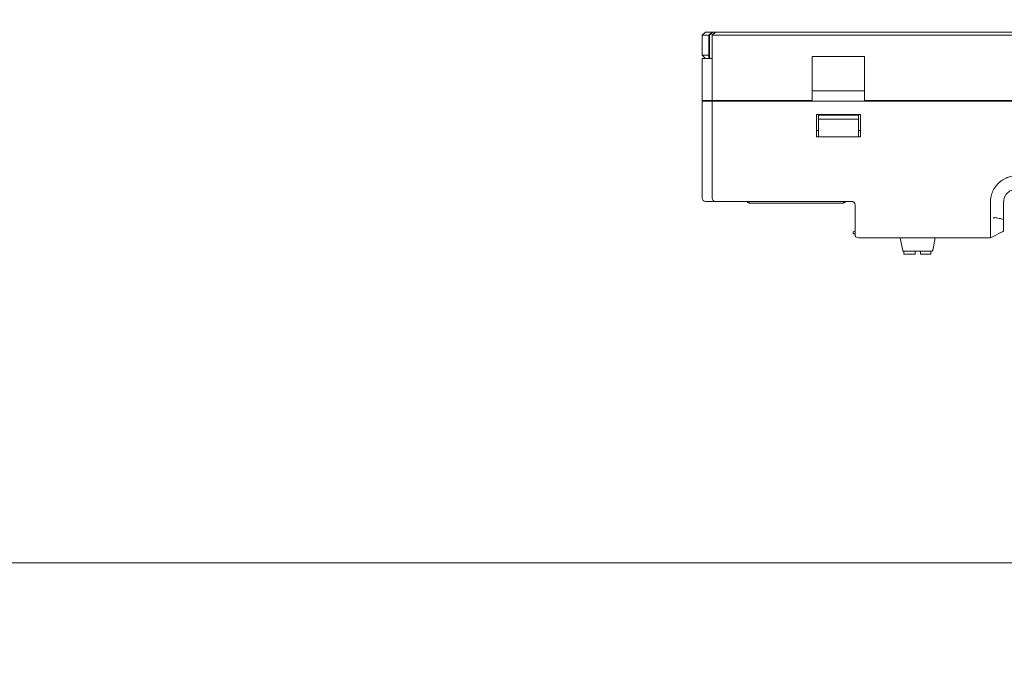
# Model space of a CAD drawing. Header units: millimetres. Extents: x -1114 to 1396, y -630 to 631.
# Tile 379 of 656: x -213 to -65, y 316 to 411. Entities that reach past the tile are written whole.
import ezdxf

# ---------------------------------------------------------------- set-up
doc = ezdxf.new("R2010")
doc.units = ezdxf.units.MM
doc.header["$MEASUREMENT"] = 0

msp = doc.modelspace()

# ---------------------------------------------------------------- linework, layer by layer
at = {"lineweight": 18}
for points, knots in [([(1038.9843, -629.7647), (1038.9843, -629.7647), (-1111.4882, -629.7647), (-1111.4882, -629.7647), (-1111.4882, -629.7647), (-1111.4882, -629.7647), (-1111.4882, 630.7883), (-1111.4882, 630.7883), (-1111.4882, 630.7883), (-1111.4882, 630.7883), (1038.9843, 630.7883), (1038.9843, 630.7883)], [0, 0, 0, 0, 0.33333333, 0.33333333, 0.33333333, 0.33333333, 0.66666667, 0.66666667, 0.66666667, 0.66666667, 1, 1, 1, 1]), ([(-108.9524, 409.0708), (-109.0006, 409.0307), (-109.0482, 408.9899), (-109.0954, 408.9488), (-109.0954, 408.9488), (-109.1427, 408.9077), (-109.1896, 408.8662), (-109.2362, 408.8244), (-109.2362, 408.8244), (-109.3295, 408.7408), (-109.4218, 408.6561), (-109.5135, 408.5708)], [0, 0, 0, 0, 0.33333333, 0.33333333, 0.33333333, 0.33333333, 0.66666667, 0.66666667, 0.66666667, 0.66666667, 1, 1, 1, 1]), ([(-67.178, 384.1735), (-67.1519, 384.3106), (-67.1187, 384.445), (-67.0788, 384.5769), (-67.0788, 384.5769), (-67.0389, 384.7088), (-66.9923, 384.8382), (-66.9392, 384.9651), (-66.9392, 384.9651), (-66.886, 385.092), (-66.8262, 385.2165), (-66.7597, 385.3384), (-66.7597, 385.3384), (-66.7264, 385.3994), (-66.6913, 385.4598), (-66.6549, 385.519), (-66.6549, 385.519), (-66.6185, 385.5781), (-66.5808, 385.6361), (-66.5416, 385.693), (-66.5416, 385.693), (-66.3849, 385.9204), (-66.2062, 386.1294), (-66.0054, 386.32), (-66.0054, 386.32), (-65.9552, 386.3676), (-65.9036, 386.4141), (-65.8506, 386.4594), (-65.8506, 386.4594), (-65.7976, 386.5048), (-65.7436, 386.5485), (-65.6887, 386.5907), (-65.6887, 386.5907), (-65.579, 386.6752), (-65.4655, 386.7534), (-65.3485, 386.8257), (-65.3485, 386.8257), (-65.2314, 386.8979), (-65.1108, 386.9641), (-64.9864, 387.0242), (-64.9864, 387.0242), (-64.9242, 387.0542), (-64.8611, 387.0826), (-64.7971, 387.1095), (-64.7971, 387.1095), (-64.733, 387.1364), (-64.6678, 387.1617), (-64.6024, 387.1851), (-64.6024, 387.1851), (-64.4716, 387.232), (-64.3394, 387.2718), (-64.2057, 387.3047), (-64.2057, 387.3047), (-64.0721, 387.3376), (-63.937, 387.3637), (-63.8006, 387.383), (-63.8006, 387.383), (-63.7665, 387.3878), (-63.7323, 387.3923), (-63.698, 387.3961), (-63.698, 387.3961), (-63.6637, 387.4), (-63.6293, 387.4033), (-63.5948, 387.4061), (-63.5948, 387.4061), (-63.5257, 387.4117), (-63.4562, 387.4151), (-63.3865, 387.4174), (-63.3865, 387.4174), (-63.3168, 387.4196), (-63.247, 387.4206), (-63.1773, 387.4212), (-63.1773, 387.4212), (-63.1076, 387.4217), (-63.0378, 387.4219), (-62.9681, 387.4217), (-62.9681, 387.4217), (-62.8984, 387.4216), (-62.8286, 387.4213), (-62.7589, 387.421), (-62.7589, 387.421), (-62.6891, 387.4207), (-62.6194, 387.4204), (-62.5497, 387.4203), (-62.5497, 387.4203), (-62.4102, 387.4201), (-62.2707, 387.4201), (-62.1312, 387.4201), (-62.1312, 387.4201), (-59.8996, 387.4202), (-57.668, 387.4203), (-55.4363, 387.4204), (-55.4363, 387.4204), (-50.9731, 387.4205), (-46.5098, 387.4206), (-42.0466, 387.4206)], [0, 0, 0, 0, 0.04166667, 0.04166667, 0.04166667, 0.04166667, 0.08333333, 0.08333333, 0.08333333, 0.08333333, 0.125, 0.125, 0.125, 0.125, 0.16666667, 0.16666667, 0.16666667, 0.16666667, 0.20833333, 0.20833333, 0.20833333, 0.20833333, 0.25, 0.25, 0.25, 0.25, 0.29166667, 0.29166667, 0.29166667, 0.29166667, 0.33333333, 0.33333333, 0.33333333, 0.33333333, 0.375, 0.375, 0.375, 0.375, 0.41666667, 0.41666667, 0.41666667, 0.41666667, 0.45833333, 0.45833333, 0.45833333, 0.45833333, 0.5, 0.5, 0.5, 0.5, 0.54166667, 0.54166667, 0.54166667, 0.54166667, 0.58333333, 0.58333333, 0.58333333, 0.58333333, 0.625, 0.625, 0.625, 0.625, 0.66666667, 0.66666667, 0.66666667, 0.66666667, 0.70833333, 0.70833333, 0.70833333, 0.70833333, 0.75, 0.75, 0.75, 0.75, 0.79166667, 0.79166667, 0.79166667, 0.79166667, 0.83333333, 0.83333333, 0.83333333, 0.83333333, 0.875, 0.875, 0.875, 0.875, 0.91666667, 0.91666667, 0.91666667, 0.91666667, 0.95833333, 0.95833333, 0.95833333, 0.95833333, 1, 1, 1, 1]), ([(-65.2494, 383.4208), (-65.2489, 383.452), (-65.2485, 383.4832), (-65.2472, 383.5144), (-65.2472, 383.5144), (-65.2457, 383.5487), (-65.2431, 383.583), (-65.2397, 383.6172), (-65.2397, 383.6172), (-65.2332, 383.682), (-65.2237, 383.7465), (-65.211, 383.8104), (-65.211, 383.8104), (-65.1856, 383.9389), (-65.1472, 384.0651), (-65.0971, 384.1861), (-65.0971, 384.1861), (-65.0721, 384.2464), (-65.0442, 384.3055), (-65.0135, 384.363), (-65.0135, 384.363), (-64.9828, 384.4205), (-64.9493, 384.4764), (-64.9131, 384.5307), (-64.9131, 384.5307), (-64.8404, 384.6397), (-64.7568, 384.7417), (-64.6641, 384.8345), (-64.6641, 384.8345), (-64.5718, 384.9268), (-64.4706, 385.01), (-64.3621, 385.0826), (-64.3621, 385.0826), (-64.2533, 385.1555), (-64.1372, 385.2177), (-64.0164, 385.2678), (-64.0164, 385.2678), (-63.9608, 385.2909), (-63.9042, 385.3115), (-63.8468, 385.3294), (-63.8468, 385.3294), (-63.7793, 385.3506), (-63.7106, 385.3681), (-63.6412, 385.382), (-63.6412, 385.382), (-63.5453, 385.4012), (-63.448, 385.4135), (-63.3504, 385.418), (-63.3504, 385.418), (-63.3167, 385.4195), (-63.283, 385.4202), (-63.2494, 385.4208)], [0, 0, 0, 0, 0.07692308, 0.07692308, 0.07692308, 0.07692308, 0.15384615, 0.15384615, 0.15384615, 0.15384615, 0.23076923, 0.23076923, 0.23076923, 0.23076923, 0.30769231, 0.30769231, 0.30769231, 0.30769231, 0.38461538, 0.38461538, 0.38461538, 0.38461538, 0.46153846, 0.46153846, 0.46153846, 0.46153846, 0.53846154, 0.53846154, 0.53846154, 0.53846154, 0.61538462, 0.61538462, 0.61538462, 0.61538462, 0.69230769, 0.69230769, 0.69230769, 0.69230769, 0.76923077, 0.76923077, 0.76923077, 0.76923077, 0.84615385, 0.84615385, 0.84615385, 0.84615385, 0.92307692, 0.92307692, 0.92307692, 0.92307692, 1, 1, 1, 1]), ([(-110.6191, 384.0708), (-110.6191, 383.9399), (-110.5652, 383.8098), (-110.4727, 383.7172), (-110.4727, 383.7172), (-110.3801, 383.6247), (-110.25, 383.5708), (-110.1191, 383.5708)], [0, 0, 0, 0, 0.5, 0.5, 0.5, 0.5, 1, 1, 1, 1]), ([(-109.1191, 384.0708), (-109.1191, 383.9382), (-109.0664, 383.811), (-108.9727, 383.7172), (-108.9727, 383.7172), (-108.8789, 383.6234), (-108.7517, 383.5708), (-108.6191, 383.5708)], [0, 0, 0, 0, 0.5, 0.5, 0.5, 0.5, 1, 1, 1, 1]), ([(-67.2448, 382.1582), (-67.2377, 382.495), (-67.2527, 382.8318), (-67.2536, 383.1687), (-67.2536, 383.1687), (-67.2541, 383.3371), (-67.251, 383.5054), (-67.2399, 383.6729), (-67.2399, 383.6729), (-67.2288, 383.8405), (-67.2097, 384.0075), (-67.178, 384.1735)], [0, 0, 0, 0, 0.33333333, 0.33333333, 0.33333333, 0.33333333, 0.66666667, 0.66666667, 0.66666667, 0.66666667, 1, 1, 1, 1]), ([(-103.8033, 383.4243), (-103.8367, 383.4577), (-103.8633, 383.4976), (-103.8814, 383.5411), (-103.8814, 383.5411), (-103.8854, 383.5508), (-103.889, 383.5607), (-103.8921, 383.5707)], [0, 0, 0, 0, 0.5, 0.5, 0.5, 0.5, 1, 1, 1, 1]), ([(-89.0254, 383.5707), (-89.0286, 383.5607), (-89.0321, 383.5508), (-89.0362, 383.5411), (-89.0362, 383.5411), (-89.0542, 383.4976), (-89.0809, 383.4577), (-89.1142, 383.4243)], [0, 0, 0, 0, 0.5, 0.5, 0.5, 0.5, 1, 1, 1, 1]), ([(-87.6191, 383.0708), (-87.6191, 383.2034), (-87.6718, 383.3306), (-87.7656, 383.4243), (-87.7656, 383.4243), (-87.8593, 383.5181), (-87.9865, 383.5708), (-88.1191, 383.5708)], [0, 0, 0, 0, 0.5, 0.5, 0.5, 0.5, 1, 1, 1, 1]), ([(-87.6191, 383.0708), (-87.6191, 383.2034), (-87.6718, 383.3306), (-87.7656, 383.4243), (-87.7656, 383.4243), (-87.8593, 383.5181), (-87.9865, 383.5708), (-88.1191, 383.5708)], [0, 0, 0, 0, 0.5, 0.5, 0.5, 0.5, 1, 1, 1, 1]), ([(-65.2494, 382.8033), (-65.2494, 382.9062), (-65.2494, 383.0091), (-65.2494, 383.112), (-65.2494, 383.112), (-65.2494, 383.2149), (-65.2494, 383.3179), (-65.2494, 383.4208)], [0, 0, 0, 0, 0.5, 0.5, 0.5, 0.5, 1, 1, 1, 1]), ([(-65.2494, 381.3735), (-65.2494, 381.6118), (-65.2494, 381.8501), (-65.2494, 382.0884), (-65.2494, 382.0884), (-65.2494, 382.3267), (-65.2494, 382.565), (-65.2494, 382.8033)], [0, 0, 0, 0, 0.5, 0.5, 0.5, 0.5, 1, 1, 1, 1]), ([(-67.2454, 381.0708), (-67.2495, 380.9041), (-67.2502, 380.7397), (-67.2497, 380.5776), (-67.2497, 380.5776), (-67.2495, 380.4965), (-67.249, 380.416), (-67.2486, 380.3361), (-67.2486, 380.3361), (-67.2482, 380.2562), (-67.2479, 380.1768), (-67.2479, 380.0981), (-67.2479, 380.0981), (-67.2478, 380.0587), (-67.2479, 380.0196), (-67.2479, 379.981), (-67.2479, 379.981), (-67.248, 379.9423), (-67.2481, 379.9041), (-67.2482, 379.8663), (-67.2482, 379.8663), (-67.2485, 379.7908), (-67.2487, 379.7168), (-67.249, 379.6445), (-67.249, 379.6445), (-67.2495, 379.4999), (-67.2499, 379.3618), (-67.2498, 379.2304), (-67.2498, 379.2304), (-67.2498, 379.214), (-67.2498, 379.1977), (-67.2498, 379.1815), (-67.2498, 379.1815), (-67.2498, 379.1654), (-67.2497, 379.1494), (-67.2497, 379.1335), (-67.2497, 379.1335), (-67.2497, 379.1018), (-67.2496, 379.0708), (-67.2495, 379.0404), (-67.2495, 379.0404), (-67.2493, 378.9796), (-67.249, 378.9214), (-67.2488, 378.8657), (-67.2488, 378.8657), (-67.2483, 378.7542), (-67.2479, 378.6528), (-67.2484, 378.5617), (-67.2484, 378.5617), (-67.2485, 378.5389), (-67.2487, 378.5168), (-67.2488, 378.4955), (-67.2488, 378.4955), (-67.2489, 378.4742), (-67.2491, 378.4537), (-67.2492, 378.4339), (-67.2492, 378.4339), (-67.2494, 378.3945), (-67.2496, 378.3582), (-67.2496, 378.325), (-67.2496, 378.325), (-67.2496, 378.2587), (-67.2489, 378.2047), (-67.247, 378.1636)], [0, 0, 0, 0, 0.0625, 0.0625, 0.0625, 0.0625, 0.125, 0.125, 0.125, 0.125, 0.1875, 0.1875, 0.1875, 0.1875, 0.25, 0.25, 0.25, 0.25, 0.3125, 0.3125, 0.3125, 0.3125, 0.375, 0.375, 0.375, 0.375, 0.4375, 0.4375, 0.4375, 0.4375, 0.5, 0.5, 0.5, 0.5, 0.5625, 0.5625, 0.5625, 0.5625, 0.625, 0.625, 0.625, 0.625, 0.6875, 0.6875, 0.6875, 0.6875, 0.75, 0.75, 0.75, 0.75, 0.8125, 0.8125, 0.8125, 0.8125, 0.875, 0.875, 0.875, 0.875, 0.9375, 0.9375, 0.9375, 0.9375, 1, 1, 1, 1]), ([(-67.2452, 381.148), (-67.2481, 381.3163), (-67.2499, 381.4847), (-67.2499, 381.6531), (-67.2499, 381.6531), (-67.2499, 381.8215), (-67.2483, 381.9898), (-67.2448, 382.1582)], [0, 0, 0, 0, 0.5, 0.5, 0.5, 0.5, 1, 1, 1, 1]), ([(-65.2494, 380.8329), (-65.366, 380.8644), (-65.4827, 380.8954), (-65.5995, 380.9258), (-65.5995, 380.9258), (-65.8219, 380.9836), (-66.0447, 381.0411), (-66.2699, 381.0841), (-66.2699, 381.0841), (-66.3825, 381.1056), (-66.4963, 381.126), (-66.6106, 381.1217), (-66.6106, 381.1217), (-66.6678, 381.1196), (-66.7264, 381.1103), (-66.7765, 381.0784), (-66.7765, 381.0784), (-66.7913, 381.069), (-66.8046, 381.0563), (-66.8179, 381.0436)], [0, 0, 0, 0, 0.2, 0.2, 0.2, 0.2, 0.4, 0.4, 0.4, 0.4, 0.6, 0.6, 0.6, 0.6, 0.8, 0.8, 0.8, 0.8, 1, 1, 1, 1]), ([(-65.2494, 380.6606), (-65.2494, 380.7189), (-65.2494, 380.7778), (-65.2494, 380.8371), (-65.2494, 380.8371), (-65.2494, 380.8963), (-65.2494, 380.956), (-65.2494, 381.0156), (-65.2494, 381.0156), (-65.2494, 381.1348), (-65.2494, 381.2542), (-65.2494, 381.3735)], [0, 0, 0, 0, 0.33333333, 0.33333333, 0.33333333, 0.33333333, 0.66666667, 0.66666667, 0.66666667, 0.66666667, 1, 1, 1, 1]), ([(-65.2494, 380.6606), (-65.2494, 380.5433), (-65.2494, 380.4297), (-65.2494, 380.3198), (-65.2494, 380.3198), (-65.2494, 380.2649), (-65.2494, 380.2108), (-65.2494, 380.1578), (-65.2494, 380.1578), (-65.2494, 380.1313), (-65.2494, 380.105), (-65.2494, 380.079), (-65.2494, 380.079), (-65.2494, 380.053), (-65.2494, 380.0272), (-65.2494, 380.0018), (-65.2494, 380.0018), (-65.2494, 379.9509), (-65.2494, 379.9018), (-65.2494, 379.8543), (-65.2494, 379.8543), (-65.2494, 379.8305), (-65.2494, 379.8072), (-65.2494, 379.7842), (-65.2494, 379.7842), (-65.2494, 379.7613), (-65.2494, 379.7387), (-65.2494, 379.7167), (-65.2494, 379.7167), (-65.2494, 379.6287), (-65.2494, 379.5491), (-65.2494, 379.4774), (-65.2494, 379.4774), (-65.2494, 379.4416), (-65.2494, 379.4077), (-65.2494, 379.376), (-65.2494, 379.376), (-65.2494, 379.3601), (-65.2494, 379.3447), (-65.2494, 379.3299), (-65.2494, 379.3299), (-65.2494, 379.315), (-65.2494, 379.3008), (-65.2494, 379.2872), (-65.2494, 379.2872), (-65.2494, 379.2328), (-65.2494, 379.1885), (-65.2494, 379.1543), (-65.2494, 379.1543), (-65.2494, 379.1371), (-65.2494, 379.1229), (-65.2494, 379.1113), (-65.2494, 379.1113), (-65.2494, 379.1054), (-65.2494, 379.1003), (-65.2494, 379.0957), (-65.2494, 379.0957), (-65.2494, 379.0912), (-65.2494, 379.0873), (-65.2494, 379.0839), (-65.2494, 379.0839), (-65.2494, 379.0777), (-65.2494, 379.0735), (-65.2494, 379.071)], [0, 0, 0, 0, 0.0625, 0.0625, 0.0625, 0.0625, 0.125, 0.125, 0.125, 0.125, 0.1875, 0.1875, 0.1875, 0.1875, 0.25, 0.25, 0.25, 0.25, 0.3125, 0.3125, 0.3125, 0.3125, 0.375, 0.375, 0.375, 0.375, 0.4375, 0.4375, 0.4375, 0.4375, 0.5, 0.5, 0.5, 0.5, 0.5625, 0.5625, 0.5625, 0.5625, 0.625, 0.625, 0.625, 0.625, 0.6875, 0.6875, 0.6875, 0.6875, 0.75, 0.75, 0.75, 0.75, 0.8125, 0.8125, 0.8125, 0.8125, 0.875, 0.875, 0.875, 0.875, 0.9375, 0.9375, 0.9375, 0.9375, 1, 1, 1, 1]), ([(-87.7191, 379.0708), (-87.7906, 379.0708), (-87.8566, 379.0326), (-87.8923, 378.9708), (-87.8923, 378.9708), (-87.928, 378.9089), (-87.928, 378.8326), (-87.8923, 378.7708), (-87.8923, 378.7708), (-87.8566, 378.7089), (-87.7906, 378.6708), (-87.7191, 378.6708)], [0, 0, 0, 0, 0.33333333, 0.33333333, 0.33333333, 0.33333333, 0.66666667, 0.66666667, 0.66666667, 0.66666667, 1, 1, 1, 1]), ([(-87.6191, 378.5708), (-87.6191, 378.4382), (-87.5664, 378.311), (-87.4727, 378.2172), (-87.4727, 378.2172), (-87.3789, 378.1234), (-87.2517, 378.0708), (-87.1191, 378.0708)], [0, 0, 0, 0, 0.5, 0.5, 0.5, 0.5, 1, 1, 1, 1]), ([(-67.247, 378.1636), (-67.2462, 378.1481), (-67.2465, 378.1346), (-67.2472, 378.123), (-67.2472, 378.123), (-67.2479, 378.1114), (-67.2491, 378.1018), (-67.2499, 378.094), (-67.2499, 378.094), (-67.2517, 378.0785), (-67.2526, 378.0708), (-67.2464, 378.0708)], [0, 0, 0, 0, 0.33333333, 0.33333333, 0.33333333, 0.33333333, 0.66666667, 0.66666667, 0.66666667, 0.66666667, 1, 1, 1, 1])]:
    msp.add_open_spline(points, degree=3, knots=knots, dxfattribs=at)
for points in [[(-110.1191, 409.0708), (-110.1191, 409.0708), (-110.6191, 408.5708), (-110.6191, 408.5708)], [(-110.1191, 409.0708), (-110.1191, 409.0708), (-109.1191, 409.0708), (-109.1191, 409.0708)], [(-109.1191, 409.0708), (-109.1191, 409.0708), (-109.6191, 408.5708), (-109.6191, 408.5708)], [(-109.1191, 408.5708), (-109.1191, 408.5708), (-108.6191, 409.0708), (-108.6191, 409.0708)], [(-109.1191, 409.0708), (-109.1191, 409.0708), (-108.9524, 409.0708), (-108.9524, 409.0708)], [(-108.6191, 409.0708), (-108.6191, 409.0708), (-109.1191, 408.5708), (-109.1191, 408.5708)], [(-108.9524, 409.0708), (-108.9524, 409.0708), (-108.619, 409.0708), (-108.619, 409.0708)], [(-108.6191, 409.0708), (-108.6191, 409.0708), (-105.1191, 409.0708), (-105.1191, 409.0708)], [(-105.1191, 409.0708), (-105.1191, 409.0708), (50.8809, 409.0708), (50.8809, 409.0708)], [(-110.6191, 405.5708), (-110.6191, 405.5708), (-110.6191, 408.5708), (-110.6191, 408.5708)], [(-110.6191, 408.5708), (-110.6191, 408.5708), (-109.6191, 408.5708), (-109.6191, 408.5708)], [(-109.6191, 408.5708), (-109.6191, 408.5708), (-109.5135, 408.5708), (-109.5135, 408.5708)], [(-109.6191, 405.0708), (-109.6191, 405.0708), (-109.6191, 408.5708), (-109.6191, 408.5708)], [(-109.5135, 405.0708), (-109.5135, 405.0708), (-109.5135, 408.5708), (-109.5135, 408.5708)], [(-109.1191, 398.7654), (-109.1191, 398.7654), (-109.1191, 408.5708), (-109.1191, 408.5708)], [(-109.1191, 398.7654), (-109.1191, 398.7654), (-109.1191, 408.5708), (-109.1191, 408.5708)], [(-105.1191, 408.5708), (-105.1191, 408.5708), (-109.1191, 408.5708), (-109.1191, 408.5708)], [(50.8809, 408.5708), (50.8809, 408.5708), (-105.1191, 408.5708), (-105.1191, 408.5708)], [(-110.6191, 405.5708), (-110.6191, 405.5708), (-109.6191, 405.5708), (-109.6191, 405.5708)], [(-110.1191, 405.0708), (-110.1191, 405.0708), (-110.6191, 405.5708), (-110.6191, 405.5708)], [(-110.6191, 398.7654), (-110.6191, 398.7654), (-110.6191, 405.0708), (-110.6191, 405.0708)], [(-110.6191, 405.0708), (-110.6191, 405.0708), (-109.9512, 405.0708), (-109.9512, 405.0708)], [(-110.6191, 398.7654), (-110.6191, 398.7654), (-110.6191, 405.0708), (-110.6191, 405.0708)], [(-109.9512, 405.0708), (-109.9512, 405.0708), (-109.7871, 405.0708), (-109.7871, 405.0708)], [(-109.7871, 405.0708), (-109.7871, 405.0708), (-109.1191, 405.0708), (-109.1191, 405.0708)], [(-94.0691, 398.7654), (-94.0691, 398.7654), (-94.0691, 405.3639), (-94.0691, 405.3639)], [(-86.1691, 405.3639), (-86.1691, 405.3639), (-94.0691, 405.3639), (-94.0691, 405.3639)], [(-86.1691, 405.3639), (-86.1691, 405.3639), (-86.1691, 398.7654), (-86.1691, 398.7654)], [(-86.1691, 400.2211), (-86.1691, 400.2211), (-94.0691, 400.2211), (-94.0691, 400.2211)], [(-110.6191, 398.7654), (-110.6191, 398.7654), (-109.9512, 398.7654), (-109.9512, 398.7654)], [(-110.6191, 384.0708), (-110.6191, 384.0708), (-110.6191, 398.6654), (-110.6191, 398.6654)], [(-110.6191, 398.6654), (-110.6191, 398.6654), (-109.9512, 398.6654), (-109.9512, 398.6654)], [(-110.6191, 398.6654), (-110.6191, 393.8005), (-110.6191, 388.9356), (-110.6191, 384.0708)], [(-109.9512, 398.7654), (-109.9512, 398.7654), (-109.7871, 398.7654), (-109.7871, 398.7654)], [(-109.9512, 398.6654), (-109.9512, 398.6654), (-109.7871, 398.6654), (-109.7871, 398.6654)], [(-109.7871, 398.7654), (-109.7871, 398.7654), (-109.1191, 398.7654), (-109.1191, 398.7654)], [(-109.1191, 398.6654), (-109.1191, 398.6654), (-109.7871, 398.6654), (-109.7871, 398.6654)], [(-109.1191, 398.7654), (-109.1191, 398.7654), (-105.1191, 398.7654), (-105.1191, 398.7654)], [(-109.1191, 384.0708), (-109.1191, 384.0708), (-109.1191, 398.6654), (-109.1191, 398.6654)], [(-109.1191, 398.6654), (-109.1191, 398.6654), (-109.1191, 384.0708), (-109.1191, 384.0708)], [(-109.1191, 398.6654), (-109.1191, 398.6654), (-105.1191, 398.6654), (-105.1191, 398.6654)], [(-108.8191, 398.7654), (-108.8191, 398.7654), (-108.8191, 398.6654), (-108.8191, 398.6654)], [(-107.3191, 398.7654), (-107.3191, 398.7654), (-107.3191, 398.6654), (-107.3191, 398.6654)], [(-107.3191, 398.7654), (-107.3191, 398.7654), (-107.3191, 398.6654), (-107.3191, 398.6654)], [(-94.0691, 398.7654), (-94.0691, 398.7654), (-105.1191, 398.7654), (-105.1191, 398.7654)], [(50.8809, 398.6654), (50.8809, 398.6654), (-105.1191, 398.6654), (-105.1191, 398.6654)], [(-29.0691, 398.7654), (-29.0691, 398.7654), (-86.1691, 398.7654), (-86.1691, 398.7654)], [(-93.4191, 393.2654), (-93.4191, 393.2654), (-93.4191, 396.6654), (-93.4191, 396.6654)], [(-93.4191, 396.6654), (-93.4191, 396.6654), (-86.8191, 396.6654), (-86.8191, 396.6654)], [(-93.1191, 396.5654), (-93.1191, 396.5654), (-87.1191, 396.5654), (-87.1191, 396.5654)], [(-93.1191, 395.9654), (-93.1191, 395.9654), (-93.1191, 396.5654), (-93.1191, 396.5654)], [(-93.1191, 395.9654), (-93.1191, 395.9654), (-93.1191, 393.8778), (-93.1191, 393.8778)], [(-87.1191, 395.9654), (-87.1191, 395.9654), (-93.1191, 395.9654), (-93.1191, 395.9654)], [(-87.1191, 396.5654), (-87.1191, 396.5654), (-87.1191, 395.9654), (-87.1191, 395.9654)], [(-87.1191, 393.8778), (-87.1191, 393.8778), (-87.1191, 395.9654), (-87.1191, 395.9654)], [(-86.8191, 396.6654), (-86.8191, 396.6654), (-86.8191, 393.2654), (-86.8191, 393.2654)], [(-93.4193, 394.2654), (-93.4193, 394.2654), (-93.1191, 394.2654), (-93.1191, 394.2654)], [(-87.1191, 394.2654), (-87.1191, 394.2654), (-86.8189, 394.2654), (-86.8189, 394.2654)], [(-86.8191, 393.2654), (-86.8191, 393.2654), (-93.4191, 393.2654), (-93.4191, 393.2654)], [(-93.1191, 393.2654), (-93.1191, 393.2654), (-93.1191, 393.8778), (-93.1191, 393.8778)], [(-87.1191, 393.8778), (-87.1191, 393.8778), (-87.1191, 393.2654), (-87.1191, 393.2654)], [(-110.1191, 383.5708), (-110.1191, 383.5708), (-109.6738, 383.5708), (-109.6738, 383.5708)], [(-109.6738, 383.5708), (-109.6738, 383.5708), (-109.5119, 383.5708), (-109.5119, 383.5708)], [(-109.5097, 383.5708), (-109.5097, 383.5708), (-109.6738, 383.5708), (-109.6738, 383.5708)], [(-108.6191, 383.5708), (-108.6191, 383.5708), (-109.5097, 383.5708), (-109.5097, 383.5708)], [(-108.6191, 383.5708), (-108.6191, 383.5708), (-105.1191, 383.5708), (-105.1191, 383.5708)], [(-88.1191, 383.5708), (-88.1191, 383.5708), (-105.1191, 383.5708), (-105.1191, 383.5708)], [(-88.1191, 383.5708), (-88.1191, 383.5708), (-105.1191, 383.5708), (-105.1191, 383.5708)], [(-103.6569, 383.5708), (-103.6569, 383.5708), (-103.8033, 383.4243), (-103.8033, 383.4243)], [(-103.8033, 383.4243), (-103.7358, 383.3568), (-103.6442, 383.3189), (-103.5488, 383.3189)], [(-103.5488, 383.3189), (-103.5488, 383.3189), (-103.5488, 383.5708), (-103.5488, 383.5708)], [(-89.3688, 383.3189), (-89.3688, 383.3189), (-103.5488, 383.3189), (-103.5488, 383.3189)], [(-89.3688, 383.3189), (-89.3688, 383.3189), (-89.3688, 383.5708), (-89.3688, 383.5708)], [(-89.3688, 383.3189), (-89.2733, 383.3189), (-89.1817, 383.3568), (-89.1142, 383.4243)], [(-89.2607, 383.5708), (-89.2607, 383.5708), (-89.1142, 383.4243), (-89.1142, 383.4243)], [(-87.6191, 381.0708), (-87.6191, 381.0708), (-87.6191, 383.0708), (-87.6191, 383.0708)], [(-87.6191, 381.0708), (-87.6191, 381.0708), (-87.6191, 383.0708), (-87.6191, 383.0708)], [(-87.6191, 378.5708), (-87.6191, 378.5708), (-87.6191, 381.0708), (-87.6191, 381.0708)], [(-67.2454, 381.0708), (-67.2448, 381.0965), (-67.2447, 381.1222), (-67.2452, 381.148)], [(-87.6191, 379.0708), (-87.6191, 379.0708), (-87.7191, 379.0708), (-87.7191, 379.0708)], [(-87.6191, 378.6708), (-87.6191, 378.6708), (-87.7191, 378.6708), (-87.7191, 378.6708)], [(-68.2423, 378.0708), (-68.2423, 378.0708), (-87.1191, 378.0708), (-87.1191, 378.0708)], [(-87.1191, 378.0708), (-87.1191, 378.0708), (-68.2422, 378.0708), (-68.2422, 378.0708)], [(-80.8149, 378.0118), (-80.8196, 378.0351), (-80.8325, 378.056), (-80.8512, 378.0708)], [(-80.8149, 378.0118), (-80.8149, 378.0118), (-80.4471, 376.1725), (-80.4471, 376.1725)], [(-75.9149, 376.1725), (-75.9149, 376.1725), (-75.5358, 378.068), (-75.5358, 378.068)], [(-75.5108, 378.0708), (-75.5296, 378.056), (-75.5424, 378.0351), (-75.5471, 378.0118)], [(-75.5358, 378.068), (-75.5358, 378.068), (-75.5351, 378.0708), (-75.5351, 378.0708)], [(-67.2465, 378.0708), (-67.2465, 378.0708), (-68.2423, 378.0708), (-68.2423, 378.0708)], [(-67.2464, 378.0708), (-67.2464, 378.0708), (-68.2422, 378.0708), (-68.2422, 378.0708)], [(-67.2492, 378.0707), (-67.2492, 378.0707), (-67.2464, 378.0721), (-67.2464, 378.0721)], [(-67.247, 378.0708), (-67.247, 378.0708), (-67.248, 378.0703), (-67.248, 378.0703)], [(-67.2433, 378.0708), (-67.2433, 378.0708), (-67.2464, 378.0708), (-67.2464, 378.0708)], [(-67.2435, 378.0706), (-67.2435, 378.0706), (-65.2494, 379.0706), (-65.2494, 379.0706)], [(-65.5369, 378.9383), (-65.5369, 378.9383), (-65.4092, 378.9961), (-65.4092, 378.9961)], [(-65.4092, 378.9961), (-65.4092, 378.9961), (-65.2373, 379.0765), (-65.2373, 379.0765)], [(-65.2857, 379.052), (-65.2857, 379.052), (-65.2494, 379.0704), (-65.2494, 379.0704)], [(-65.2494, 379.0708), (-65.2494, 379.0708), (-65.2538, 379.0686), (-65.2538, 379.0686)], [(-80.4471, 376.1725), (-80.4377, 376.1258), (-80.3967, 376.0922), (-80.349, 376.0922)], [(-76.013, 376.0922), (-76.013, 376.0922), (-80.349, 376.0922), (-80.349, 376.0922)], [(-80.2797, 375.6422), (-80.2797, 375.6422), (-80.2797, 376.0922), (-80.2797, 376.0922)], [(-78.5797, 375.6422), (-78.5797, 375.6422), (-80.2797, 375.6422), (-80.2797, 375.6422)], [(-78.5797, 376.0921), (-78.5797, 376.0921), (-78.5797, 375.6422), (-78.5797, 375.6422)], [(-77.7797, 375.6422), (-77.7797, 375.6422), (-77.7797, 376.0921), (-77.7797, 376.0921)], [(-76.2297, 375.6422), (-76.2297, 375.6422), (-77.7797, 375.6422), (-77.7797, 375.6422)], [(-76.2297, 376.0922), (-76.2297, 376.0922), (-76.2297, 375.6422), (-76.2297, 375.6422)], [(-76.013, 376.0922), (-75.9653, 376.0922), (-75.9243, 376.1258), (-75.9149, 376.1725)], [(-1112.4766, 329.1401), (-1112.4766, 329.1401), (1037.9959, 329.1401), (1037.9959, 329.1401)]]:
    msp.add_open_spline(points, degree=3, dxfattribs=at)

doc.saveas('drawing.dxf')
